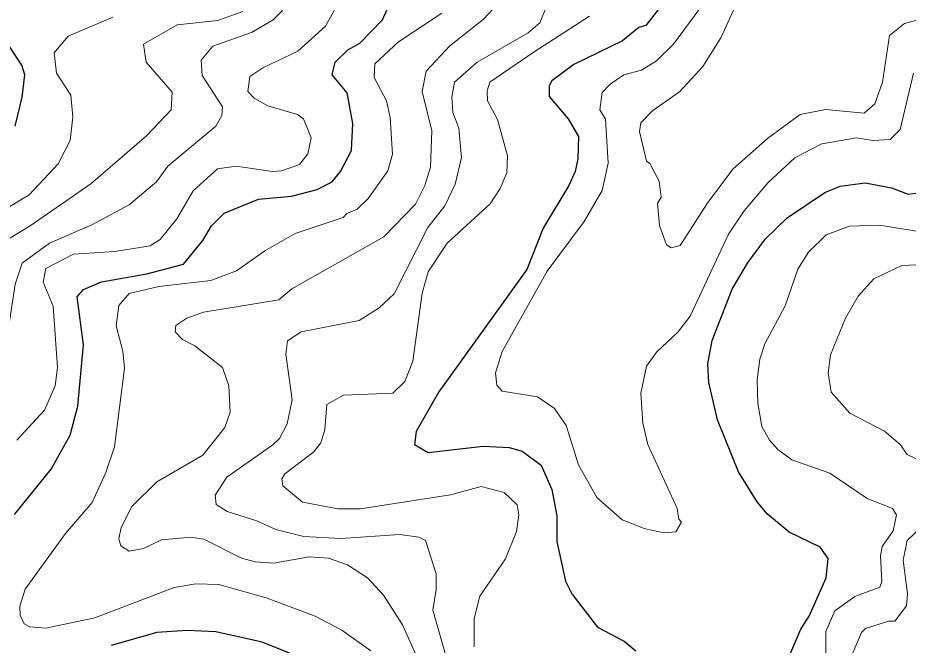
# Model space of a CAD drawing. Extents: x 673.3 to 698.5, y 6984.3 to 7012.3.
# Drawn here: x 690.902 to 691.93, y 7010.225 to 7010.949 of the extents above; entities that cross this region are included whole.
import ezdxf

# ---------------------------------------------------------------- set-up
doc = ezdxf.new("R2010")
doc.units = 0
doc.header["$LTSCALE"] = 0.032
doc.layers.add('1', color=7, linetype='Continuous', lineweight=25)
doc.layers.add('2', color=7, linetype='Continuous', lineweight=13)

msp = doc.modelspace()

# ---------------------------------------------------------------- linework, layer by layer
at = {"layer": '1'}
for points in [[(691.2688, 7010.8981), (691.2834, 7010.9124), (691.2973, 7010.9198), (691.3237, 7010.9471), (691.3319, 7010.9658)], [(691.6424, 7010.9596), (691.6275, 7010.9405), (691.6195, 7010.9379), (691.6008, 7010.9228), (691.5445, 7010.8952), (691.5192, 7010.8767), (691.5159, 7010.8707), (691.5159, 7010.8583), (691.5377, 7010.8326), (691.55, 7010.8121), (691.5491, 7010.7864), (691.546, 7010.772), (691.5388, 7010.7557), (691.5091, 7010.7063), (691.4902, 7010.6587), (691.3887, 7010.5176), (691.3625, 7010.4717), (691.3603, 7010.4569), (691.3761, 7010.4477), (691.4399, 7010.455), (691.4699, 7010.4533), (691.4848, 7010.4492), (691.5066, 7010.4331), (691.5191, 7010.4049), (691.5247, 7010.3746), (691.5248, 7010.3447), (691.5349, 7010.299), (691.542, 7010.2843), (691.5716, 7010.2461), (691.6024, 7010.2299), (691.6161, 7010.2185)], [(690.8994, 7010.8241), (690.9074, 7010.8577), (690.9106, 7010.8835), (690.907, 7010.8946), (690.8791, 7010.9364)], [(690.8986, 7010.3762), (690.941, 7010.4283), (690.9629, 7010.4674), (690.9718, 7010.501), (690.9783, 7010.5717), (690.9711, 7010.6273), (690.9784, 7010.6357), (690.9993, 7010.6446), (691.0516, 7010.6536), (691.0937, 7010.665), (691.1161, 7010.6922), (691.1261, 7010.7092), (691.1409, 7010.7238), (691.1802, 7010.7399), (691.2183, 7010.7436), (691.248, 7010.7511), (691.2654, 7010.7601), (691.2751, 7010.772), (691.2877, 7010.7962), (691.2894, 7010.8274), (691.2829, 7010.8626), (691.2654, 7010.8835), (691.2688, 7010.8981)], [(691.7938, 7010.2139), (691.8064, 7010.2437), (691.8163, 7010.2587), (691.8359, 7010.3029), (691.838, 7010.3251), (691.8287, 7010.3382), (691.7932, 7010.3556), (691.7679, 7010.3763), (691.756, 7010.3905), (691.7347, 7010.4251), (691.7103, 7010.4853), (691.7002, 7010.5284), (691.6993, 7010.5501), (691.7041, 7010.5769), (691.7272, 7010.6359), (691.7448, 7010.6661), (691.7656, 7010.6941), (691.7909, 7010.7183), (691.8344, 7010.7478), (691.852, 7010.7548), (691.8809, 7010.7587), (691.9113, 7010.7531), (691.9304, 7010.7457), (691.9418, 7010.7473)], [(691.218, 7010.2154), (691.1848, 7010.2286), (691.1311, 7010.2408), (691.0981, 7010.2423), (691.063, 7010.2399), (691.0103, 7010.225)]]:
    msp.add_lwpolyline(points, dxfattribs=at)
at = {"layer": '2'}
for points in [[(691.3978, 7010.209), (691.3816, 7010.2657), (691.3854, 7010.2894), (691.3854, 7010.3075), (691.373, 7010.3459), (691.3656, 7010.3499), (691.3437, 7010.3531), (691.2754, 7010.3482), (691.2327, 7010.3506), (691.2004, 7010.3586), (691.1784, 7010.3686), (691.1442, 7010.3793), (691.1314, 7010.3877), (691.1302, 7010.3982), (691.1439, 7010.4193), (691.1971, 7010.4563), (691.2047, 7010.4639), (691.2136, 7010.4808), (691.2194, 7010.5085), (691.2121, 7010.561), (691.2139, 7010.5764), (691.2296, 7010.5869), (691.2965, 7010.6001), (691.3197, 7010.6147), (691.337, 7010.6306), (691.3759, 7010.7072), (691.3954, 7010.7321), (691.4075, 7010.7573), (691.4147, 7010.788), (691.4115, 7010.8219), (691.4046, 7010.84), (691.4034, 7010.8575), (691.4066, 7010.8749), (691.433, 7010.8981), (691.4919, 7010.932), (691.505, 7010.9434), (691.5229, 7010.9877)], [(691.2773, 7010.9754), (691.2578, 7010.9398), (691.2257, 7010.9108), (691.1854, 7010.8916), (691.1702, 7010.8815), (691.1681, 7010.8641), (691.1753, 7010.8565), (691.1911, 7010.8477), (691.2253, 7010.8378), (691.2323, 7010.8327), (691.2413, 7010.8106), (691.2373, 7010.7924), (691.2276, 7010.7801), (691.2069, 7010.7726), (691.1963, 7010.7718), (691.1545, 7010.7782), (691.1332, 7010.7749), (691.105, 7010.7494), (691.0862, 7010.7174), (691.0667, 7010.6933), (691.0555, 7010.6862), (691.0147, 7010.6795), (690.9667, 7010.6763), (690.9349, 7010.6598), (690.9319, 7010.644), (690.9433, 7010.6164), (690.9482, 7010.5457), (690.9458, 7010.5247), (690.9334, 7010.4965), (690.9015, 7010.462)], [(691.953, 7010.9501), (691.926, 7010.9426), (691.909, 7010.9287), (691.9007, 7010.875), (691.892, 7010.85), (691.8797, 7010.8392), (691.8348, 7010.8433), (691.8058, 7010.8375), (691.7682, 7010.8099), (691.7283, 7010.7749), (691.6992, 7010.7362), (691.6671, 7010.6863), (691.6569, 7010.6837), (691.6516, 7010.6874), (691.6433, 7010.7096), (691.6411, 7010.7348), (691.6451, 7010.7422), (691.6428, 7010.7609), (691.6322, 7010.7813), (691.6283, 7010.7839), (691.6201, 7010.818), (691.6218, 7010.828), (691.6355, 7010.8424), (691.6666, 7010.8639), (691.6932, 7010.8931), (691.7143, 7010.926), (691.7348, 7010.972)], [(691.4579, 7010.9665), (691.4397, 7010.9473), (691.4014, 7010.9171), (691.3738, 7010.8875), (691.3692, 7010.8643), (691.3805, 7010.8189), (691.3789, 7010.777), (691.3725, 7010.7557), (691.3617, 7010.7341), (691.325, 7010.6966), (691.2187, 7010.6364), (691.2039, 7010.6239), (691.117, 7010.6097), (691.0978, 7010.6026), (691.0851, 7010.5941), (691.0843, 7010.5867), (691.0927, 7010.578), (691.1069, 7010.5705), (691.1388, 7010.5458), (691.1462, 7010.5247), (691.1475, 7010.4942), (691.1417, 7010.4765), (691.116, 7010.4444), (691.0629, 7010.4137), (691.0341, 7010.3854), (691.0218, 7010.361), (691.0192, 7010.3481), (691.0215, 7010.3399), (691.0311, 7010.3336), (691.0476, 7010.3368), (691.0685, 7010.3467), (691.1021, 7010.3498), (691.1172, 7010.3474), (691.1606, 7010.3256), (691.1764, 7010.3214), (691.1982, 7010.3197), (691.239, 7010.327), (691.2611, 7010.3255), (691.2832, 7010.318), (691.3062, 7010.303), (691.3246, 7010.2829), (691.3465, 7010.2487), (691.3709, 7010.1949)], [(691.0626, 7010.76), (691.0757, 7010.7779), (691.131, 7010.8242), (691.1381, 7010.8364), (691.1387, 7010.8466), (691.1152, 7010.8825), (691.1143, 7010.9004), (691.1275, 7010.9166), (691.1724, 7010.9323), (691.1973, 7010.947), (691.218, 7010.9681)], [(691.6888, 7010.9584), (691.6594, 7010.919), (691.6398, 7010.8996), (691.6227, 7010.8887), (691.6021, 7010.8833), (691.5863, 7010.8726), (691.5773, 7010.8631), (691.5745, 7010.8429), (691.5808, 7010.8322), (691.5842, 7010.7815), (691.5772, 7010.7499), (691.5562, 7010.7142), (691.5135, 7010.6568), (691.4618, 7010.5642), (691.4539, 7010.5394), (691.4556, 7010.5252), (691.4617, 7010.5184), (691.5026, 7010.5119), (691.5222, 7010.4982), (691.5356, 7010.4787), (691.5497, 7010.4335), (691.5709, 7010.3957), (691.6002, 7010.37), (691.6266, 7010.3593), (691.6487, 7010.3548), (691.662, 7010.356), (691.6688, 7010.367), (691.6657, 7010.3708), (691.6639, 7010.3829), (691.63, 7010.4568), (691.6241, 7010.4816), (691.6217, 7010.516), (691.6283, 7010.5472), (691.6402, 7010.5638), (691.6645, 7010.5865), (691.6788, 7010.605), (691.7231, 7010.6995), (691.7409, 7010.7264), (691.7687, 7010.7591), (691.7997, 7010.7875), (691.8309, 7010.8039), (691.8708, 7010.8107), (691.8902, 7010.8076), (691.9098, 7010.809), (691.9211, 7010.8203), (691.9367, 7010.8853)], [(690.8649, 7010.7147), (690.9156, 7010.7448), (690.9491, 7010.7809), (690.9628, 7010.8076), (690.9661, 7010.8348), (690.9636, 7010.8599), (690.947, 7010.8854), (690.9443, 7010.9088), (690.9607, 7010.928), (691.0123, 7010.9499)], [(690.8801, 7010.6873), (690.9167, 7010.7091), (690.987, 7010.7576), (691.0512, 7010.8129), (691.0794, 7010.8431), (691.0808, 7010.8636), (691.0505, 7010.8979), (691.0476, 7010.9188), (691.0866, 7010.9412), (691.1333, 7010.946), (691.1623, 7010.9566)], [(691.3099, 7010.2185), (691.2766, 7010.2427), (691.2457, 7010.2585), (691.1894, 7010.28), (691.1344, 7010.2954), (691.108, 7010.2961), (691.0832, 7010.2918), (690.9914, 7010.2566), (690.9349, 7010.2448), (690.9165, 7010.2463), (690.9099, 7010.2499), (690.9052, 7010.2598), (690.905, 7010.2703), (690.9109, 7010.2898), (690.9576, 7010.3541), (690.9882, 7010.3897), (691.0042, 7010.4246), (691.0142, 7010.454), (691.0255, 7010.5451), (691.0239, 7010.5646), (691.0161, 7010.5936), (691.0192, 7010.6173), (691.0309, 7010.6309), (691.0652, 7010.639), (691.1255, 7010.646), (691.1549, 7010.6572), (691.1877, 7010.6804), (691.2229, 7010.7002), (691.2781, 7010.7189), (691.2822, 7010.7236), (691.2943, 7010.7286), (691.3071, 7010.7406), (691.3298, 7010.7728), (691.335, 7010.7917), (691.3324, 7010.8342), (691.328, 7010.8533), (691.314, 7010.8802), (691.3147, 7010.896), (691.3419, 7010.9214), (691.392, 7010.9547)], [(691.4564, 7010.8318), (691.4446, 7010.8536), (691.4442, 7010.8648), (691.4476, 7010.8749), (691.4985, 7010.91), (691.5624, 7010.9512)], [(691.4293, 7010.2234), (691.4293, 7010.2561), (691.436, 7010.2816), (691.4654, 7010.3249), (691.4783, 7010.3565), (691.4808, 7010.3755), (691.479, 7010.3873), (691.4639, 7010.4015), (691.4375, 7010.4083), (691.4021, 7010.3988), (691.2981, 7010.3825), (691.2722, 7010.3825), (691.2313, 7010.3903), (691.2084, 7010.4093), (691.2072, 7010.4172), (691.2108, 7010.4228), (691.2444, 7010.4483), (691.2522, 7010.4587), (691.2568, 7010.474), (691.2594, 7010.503), (691.2785, 7010.5136), (691.3356, 7010.516), (691.3494, 7010.5297), (691.3585, 7010.5529), (691.3692, 7010.6316), (691.3764, 7010.6559), (691.3981, 7010.6891), (691.4478, 7010.7346), (691.4595, 7010.7522), (691.4669, 7010.7702), (691.4677, 7010.7899), (691.4564, 7010.8318)], [(690.7237, 7010.2129), (690.6998, 7010.2398), (690.6673, 7010.2604), (690.6533, 7010.2761), (690.6518, 7010.2841), (690.655, 7010.2929), (690.6734, 7010.3079), (690.7286, 7010.3389), (690.7353, 7010.3401), (690.7723, 7010.372), (690.8376, 7010.4624), (690.8587, 7010.4861), (690.8781, 7010.5241), (690.8852, 7010.5477), (690.8993, 7010.642), (690.9076, 7010.666), (690.939, 7010.6893), (690.9879, 7010.7105), (691.0312, 7010.7336), (691.0626, 7010.76)], [(691.9497, 7010.7016), (691.8972, 7010.7098), (691.8627, 7010.7089), (691.8359, 7010.6988), (691.8155, 7010.6787), (691.8031, 7010.6591), (691.7886, 7010.617), (691.7649, 7010.573), (691.7593, 7010.5554), (691.7561, 7010.5316), (691.7568, 7010.5046), (691.7616, 7010.4775), (691.7705, 7010.4617), (691.7801, 7010.4512), (691.7962, 7010.4393), (691.8399, 7010.4239), (691.883, 7010.3944), (691.9124, 7010.3831), (691.9171, 7010.3758)], [(691.9555, 7010.665), (691.923, 7010.6633), (691.8907, 7010.6481), (691.8728, 7010.6281), (691.858, 7010.6026), (691.8409, 7010.5604), (691.8382, 7010.5395), (691.8416, 7010.5171), (691.863, 7010.4929), (691.9032, 7010.4722), (691.9211, 7010.4567), (691.9293, 7010.4454), (691.9713, 7010.4251)], [(691.9675, 7010.3822), (691.9293, 7010.3462), (691.9246, 7010.3232), (691.9295, 7010.2843), (691.9286, 7010.2708), (691.915, 7010.2531), (691.9076, 7010.2529), (691.881, 7010.2443), (691.8766, 7010.2399), (691.8657, 7010.2145), (691.8563, 7010.1778), (691.856, 7010.1652), (691.8374, 7010.1088), (691.8253, 7010.0868), (691.8178, 7010.0316), (691.8081, 7009.9912), (691.809, 7009.9248), (691.8184, 7009.9014), (691.8422, 7009.8782), (691.8914, 7009.8614), (691.9246, 7009.8547), (691.9386, 7009.8453)], [(691.9171, 7010.3758), (691.9131, 7010.3572), (691.9003, 7010.339), (691.8985, 7010.3283), (691.9002, 7010.2988), (691.8976, 7010.2923), (691.869, 7010.2813), (691.8457, 7010.2648), (691.8352, 7010.241), (691.8358, 7010.1896)]]:
    msp.add_lwpolyline(points, dxfattribs=at)

doc.saveas('drawing.dxf')
